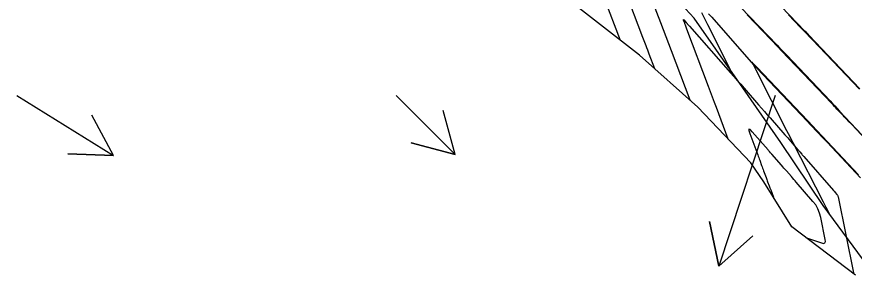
# Model space of a CAD drawing. Extents: x 954385 to 988206, y 1868364 to 1924553.
# Drawn here: x 957407.1 to 957517.5, y 1920245.2 to 1920279.3 of the extents above; entities that cross this region are included whole.
import ezdxf

# ---------------------------------------------------------------- set-up
doc = ezdxf.new("R2010")
doc.units = 0
for name, color, linetype in [('1', 7, 'Continuous'), ('Ex_Major Contours', 7, 'Continuous'), ('Ex_Minor Contours', 7, 'Continuous'), ('Perimeter', 7, 'Continuous'), ('Slopes', 7, 'Continuous')]:
    doc.layers.add(name, color=color, linetype=linetype)

msp = doc.modelspace()

# ---------------------------------------------------------------- linework, layer by layer
at = {"layer": '1'}
for points in [[(957519.39, 1920246.37), (957513.43, 1920254.41), (957507.85, 1920262.71), (957502.16, 1920270.94), (957496.43, 1920279.13), (957489.56, 1920286.56), (957483.01, 1920294.2), (957482.56, 1920294.78), (957482.55, 1920294.79), (957477.01, 1920302.22), (957470.46, 1920309.86), (957463.67, 1920317.33), (957463.76, 1920329.47), (957450.82, 1920332.79), (957523.93, 1920382.25)], [(957518.27, 1920269.81), (957511.6, 1920276.84), (957511.46, 1920276.99), (957511.32, 1920277.13), (957511.18, 1920277.28), (957511.04, 1920277.42), (957504.83, 1920283.9)], [(957501.36, 1920281.83), (957507.38, 1920275.54), (957507.7, 1920275.22), (957508.01, 1920274.89), (957508.32, 1920274.56), (957508.63, 1920274.24), (957514.36, 1920268.2), (957514.67, 1920267.87), (957514.98, 1920267.54), (957515.3, 1920267.21), (957515.61, 1920266.87), (957521.54, 1920260.57)], [(957501.25, 1920272.23), (957498.22, 1920278.24), (957497.82, 1920279.03), (957497.43, 1920279.81)], [(957518.1, 1920258.46), (957511.94, 1920265.01), (957511.81, 1920265.15), (957511.67, 1920265.3), (957511.53, 1920265.44), (957511.4, 1920265.58), (957504.72, 1920272.62), (957504.69, 1920272.65), (957504.67, 1920272.68), (957504.16, 1920273.2), (957504.11, 1920273.26), (957504.08, 1920273.27), (957504.08, 1920273.24), (957504.11, 1920273.17), (957504.37, 1920272.67), (957504.41, 1920272.58), (957504.46, 1920272.49), (957504.5, 1920272.4), (957504.55, 1920272.31), (957508.62, 1920264.31), (957508.83, 1920263.91), (957509.03, 1920263.51), (957509.23, 1920263.11), (957509.44, 1920262.71), (957513.45, 1920254.89), (957513.54, 1920254.72), (957513.63, 1920254.55), (957513.72, 1920254.38), (957513.81, 1920254.21), (957514.33, 1920253.19)]]:
    msp.add_lwpolyline(points, dxfattribs=at)
at = {"layer": 'Ex_Major Contours'}
for points in [[(957484.51, 1920281.88), (957486.66, 1920276.22)], [(957518.21, 1920269.76), (957512.03, 1920276.26), (957511.64, 1920276.67), (957511.25, 1920277.08), (957510.85, 1920277.49), (957510.46, 1920277.9), (957508.88, 1920279.55)]]:
    msp.add_lwpolyline(points, dxfattribs=at)
at = {"layer": 'Ex_Minor Contours'}
for points in [[(957495.89, 1920268.31), (957493.45, 1920274.8), (957493.1, 1920275.72), (957492.75, 1920276.64), (957492.4, 1920277.57), (957492.05, 1920278.49), (957489.73, 1920284.57)], [(957487.28, 1920282.8), (957489.64, 1920276.62), (957490.06, 1920275.51), (957490.16, 1920275.24), (957490.27, 1920274.96), (957490.37, 1920274.69), (957490.47, 1920274.41), (957491.21, 1920272.47)], [(957498.34, 1920279.69), (957498.75, 1920279.23), (957504.26, 1920272.98), (957504.28, 1920272.96), (957504.31, 1920272.93), (957504.34, 1920272.9), (957504.36, 1920272.87), (957504.55, 1920272.67), (957504.61, 1920272.61), (957504.64, 1920272.58), (957511.34, 1920265.53), (957511.47, 1920265.39), (957511.61, 1920265.25), (957511.74, 1920265.11), (957511.87, 1920264.97), (957513.44, 1920263.3), (957513.57, 1920263.17), (957513.7, 1920263.03), (957513.84, 1920262.89), (957513.97, 1920262.75), (957518.35, 1920258.09)], [(957519.01, 1920263.16), (957517.2, 1920265.08), (957517.11, 1920265.17), (957517.02, 1920265.27), (957516.93, 1920265.36), (957516.84, 1920265.46), (957516.48, 1920265.84), (957516.39, 1920265.94), (957516.3, 1920266.03), (957516.2, 1920266.13), (957516.11, 1920266.23), (957515.26, 1920267.13), (957515.09, 1920267.31), (957514.92, 1920267.49), (957514.75, 1920267.67), (957514.57, 1920267.86), (957507.96, 1920274.81), (957507.93, 1920274.84), (957507.9, 1920274.87), (957507.54, 1920275.25), (957503.43, 1920279.54)], [(957500.93, 1920263.17), (957499.38, 1920267.32), (957499.12, 1920268.01), (957498.86, 1920268.7), (957498.6, 1920269.39), (957498.34, 1920270.09), (957495.48, 1920277.68), (957495.38, 1920277.94), (957495.28, 1920278.2), (957495.26, 1920278.26), (957495.23, 1920278.33), (957495.21, 1920278.39), (957495.19, 1920278.45), (957495.04, 1920278.85), (957495.02, 1920278.91), (957495.02, 1920278.94), (957495.04, 1920278.93), (957495.09, 1920278.88), (957495.38, 1920278.55), (957495.42, 1920278.51), (957495.45, 1920278.47), (957495.49, 1920278.43), (957495.52, 1920278.39), (957495.78, 1920278.11), (957495.81, 1920278.07), (957501.22, 1920271.93), (957501.67, 1920271.42), (957502.12, 1920270.91), (957502.57, 1920270.4), (957503.01, 1920269.89), (957504.92, 1920267.71), (957505.31, 1920267.27), (957505.69, 1920266.83), (957506.07, 1920266.39), (957506.46, 1920265.96), (957508.39, 1920263.75), (957508.57, 1920263.54), (957508.76, 1920263.33), (957508.94, 1920263.11), (957509.13, 1920262.9), (957510.11, 1920261.77), (957510.18, 1920261.7), (957510.24, 1920261.62), (957510.31, 1920261.55), (957510.37, 1920261.48), (957510.63, 1920261.18), (957510.69, 1920261.11), (957510.76, 1920261.03), (957510.82, 1920260.96), (957510.89, 1920260.88), (957514.8, 1920256.38), (957514.91, 1920256.25), (957515.03, 1920256.12), (957515.26, 1920255.86), (957515.31, 1920255.79), (957515.35, 1920255.71), (957515.38, 1920255.64), (957515.4, 1920255.55), (957517.42, 1920245.56), (957517.42, 1920245.54), (957517.42, 1920245.53), (957517.41, 1920245.52), (957517.39, 1920245.53), (957517.25, 1920245.57)], [(957511.24, 1920250.15), (957513.2, 1920249.48), (957513.47, 1920249.43), (957513.65, 1920249.49), (957513.73, 1920249.66), (957513.71, 1920249.94), (957513.12, 1920252.85), (957512.97, 1920253.43), (957512.74, 1920253.97), (957512.45, 1920254.49), (957512.08, 1920254.96), (957509.89, 1920257.49), (957509.73, 1920257.67), (957509.57, 1920257.86), (957509.41, 1920258.05), (957509.25, 1920258.23), (957508.6, 1920258.98), (957508.44, 1920259.17), (957508.27, 1920259.35), (957508.11, 1920259.54), (957507.95, 1920259.72), (957506.67, 1920261.2), (957506.59, 1920261.29), (957506.51, 1920261.38), (957506.35, 1920261.56), (957506.31, 1920261.6), (957506.27, 1920261.65), (957506.23, 1920261.69), (957506.2, 1920261.74), (957504.09, 1920264.14), (957503.8, 1920264.44), (957503.65, 1920264.5), (957503.63, 1920264.33), (957503.75, 1920263.93), (957504.81, 1920261.1), (957504.88, 1920260.92), (957504.94, 1920260.75), (957505.01, 1920260.57), (957505.07, 1920260.39), (957505.33, 1920259.69), (957505.4, 1920259.51), (957505.46, 1920259.34), (957505.53, 1920259.16), (957505.59, 1920258.99), (957505.92, 1920258.1), (957505.97, 1920257.96), (957506.02, 1920257.83), (957506.07, 1920257.69), (957506.12, 1920257.56), (957506.32, 1920257.02), (957506.42, 1920256.75), (957506.52, 1920256.48), (957506.87, 1920255.52)]]:
    msp.add_lwpolyline(points, dxfattribs=at)
at = {"layer": 'Perimeter'}
msp.add_lwpolyline([(957517.7, 1920245.23), (957509.31, 1920251.63), (957505.6, 1920257.55), (957503.89, 1920260.04), (957496.92, 1920267.39), (957489.21, 1920274.25), (957480.9, 1920280.7)], dxfattribs=at)
at = {"layer": 'Slopes'}
for points in [[(957407.13, 1920268.93), (957419.87, 1920261.03), (957413.87, 1920261.22), (957419.87, 1920261.03), (957417.03, 1920266.32)], [(957457.13, 1920268.93), (957464.91, 1920261.14), (957459.12, 1920262.7), (957464.91, 1920261.14), (957463.36, 1920266.94)], [(957507.13, 1920268.93), (957499.67, 1920246.44), (957498.46, 1920252.32), (957499.67, 1920246.44), (957504.15, 1920250.43)]]:
    msp.add_lwpolyline(points, dxfattribs=at)

doc.saveas('drawing.dxf')
